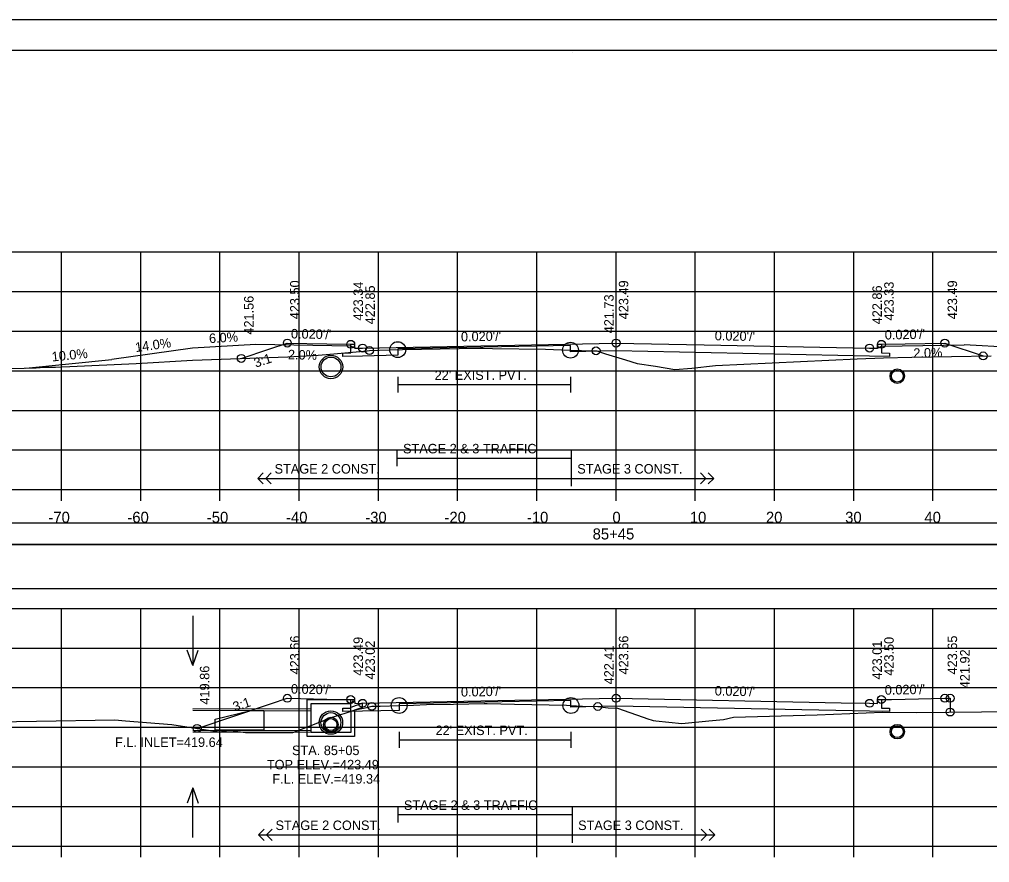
# Model space of a CAD drawing. Extents: x 1371057 to 1372761, y 380005 to 390517.
# Drawn here: x 1371485.5 to 1371608, y 388432.2 to 388538.6 of the extents above; entities that cross this region are included whole.
import ezdxf

# ---------------------------------------------------------------- set-up
doc = ezdxf.new("R2010")
doc.units = 0
for name, color, linetype in [('R_Alt Surface', 7, 'Continuous'), ('R_Axis', 7, 'Continuous'), ('R_Axis Annot', 7, 'Continuous'), ('R_Border', 7, 'Continuous'), ('R_Detour', 7, 'Continuous'), ('R_Dimension', 7, 'Continuous'), ('R_Drive', 7, 'Continuous'), ('R_Exist Surface', 7, 'Continuous'), ('R_Fin Surface', 7, 'Continuous'), ('R_Grid', 7, 'Continuous'), ('R_No Plot', 7, 'Continuous'), ('R_Striping', 7, 'Continuous'), ('R_Water', 7, 'Continuous'), ('R_Water Annot', 7, 'Continuous'), ('R_Xsect Elev', 7, 'Continuous'), ('R_Xsect Slope', 7, 'Continuous')]:
    doc.layers.add(name, color=color, linetype=linetype)

msp = doc.modelspace()

# ---------------------------------------------------------------- linework, layer by layer
for p, q in [((1371521.87, 388452.74), (1371527.62, 388452.74)), ((1371521.87, 388451.24), (1371521.87, 388452.74)), ((1371527.7, 388452.57), (1371527.62, 388452.74)), ((1371522.37, 388451.24), (1371522.37, 388452.24)), ((1371522.37, 388452.24), (1371527.37, 388452.24)), ((1371527.7, 388452.57), (1371527.37, 388452.24)), ((1371528.87, 388452.26), (1371527.37, 388451.74)), ((1371527.37, 388451.24), (1371527.37, 388451.74)), ((1371528.87, 388451.73), (1371527.87, 388451.38)), ((1371527.87, 388451.24), (1371527.87, 388451.38))]:
    msp.add_line(p, q)
msp.add_lwpolyline([(1371528.87, 388451.73), (1371528.87, 388452.26)])
at = {"layer": 'R_Alt Surface'}
for points in [[(1371594.37, 388497.58), (1371594.37, 388496.49), (1371595.37, 388496.47), (1371595.37, 388496.05), (1371592.87, 388496.1), (1371560.87, 388496.74), (1371555.11, 388496.62), (1371555.11, 388497.45), (1371533.31, 388497.02), (1371533.31, 388496.19), (1371528.87, 388496.1), (1371526.37, 388496.05), (1371526.37, 388496.47), (1371527.37, 388496.49), (1371527.37, 388497.58)], [(1371594.37, 388497.58), (1371594.37, 388496.5), (1371595.37, 388496.48), (1371595.37, 388496.05), (1371592.87, 388496.1), (1371560.87, 388496.74), (1371555.11, 388496.62), (1371555.11, 388497.45), (1371533.31, 388497.02), (1371533.31, 388496.19), (1371528.87, 388496.1), (1371526.37, 388496.05), (1371526.37, 388496.48), (1371527.37, 388496.5), (1371527.37, 388497.58)], [(1371533.31, 388493.49), (1371533.31, 388491.49)], [(1371555.11, 388493.49), (1371555.11, 388491.49)], [(1371533.31, 388492.49), (1371555.11, 388492.49)], [(1371594.37, 388452.74), (1371594.37, 388451.65), (1371595.37, 388451.63), (1371595.37, 388451.21), (1371592.87, 388451.26), (1371560.87, 388451.9), (1371555.17, 388451.78), (1371555.17, 388452.61), (1371533.48, 388452.18), (1371533.48, 388451.35), (1371528.87, 388451.26), (1371526.37, 388451.21), (1371526.37, 388451.63), (1371527.37, 388451.65), (1371527.37, 388452.74)], [(1371594.37, 388452.74), (1371594.37, 388451.65), (1371595.37, 388451.63), (1371595.37, 388451.21), (1371592.87, 388451.26), (1371560.87, 388451.9), (1371555.17, 388451.78), (1371555.17, 388452.61), (1371533.48, 388452.18), (1371533.48, 388451.35), (1371528.87, 388451.26), (1371526.37, 388451.21), (1371526.37, 388451.63), (1371527.37, 388451.65), (1371527.37, 388452.74)], [(1371533.48, 388448.65), (1371533.48, 388446.65)], [(1371555.17, 388448.65), (1371555.17, 388446.65)], [(1371533.48, 388447.65), (1371555.17, 388447.65)]]:
    msp.add_lwpolyline(points, dxfattribs=at)
at = {"layer": 'R_Axis'}
for p, q in [((1371410.87, 388479.24), (1371710.87, 388479.24)), ((1371490.87, 388477.84), (1371490.87, 388479.24)), ((1371500.87, 388477.84), (1371500.87, 388479.24)), ((1371510.87, 388477.84), (1371510.87, 388479.24)), ((1371520.87, 388477.84), (1371520.87, 388479.24)), ((1371530.87, 388477.84), (1371530.87, 388479.24)), ((1371540.87, 388477.84), (1371540.87, 388479.24)), ((1371550.87, 388477.84), (1371550.87, 388479.24)), ((1371560.87, 388477.84), (1371560.87, 388479.24)), ((1371570.87, 388477.84), (1371570.87, 388479.24)), ((1371580.87, 388477.84), (1371580.87, 388479.24)), ((1371590.87, 388477.84), (1371590.87, 388479.24)), ((1371600.87, 388477.84), (1371600.87, 388479.24)), ((1371410.87, 388434.24), (1371710.87, 388434.24)), ((1371490.87, 388432.84), (1371490.87, 388434.24)), ((1371500.87, 388432.84), (1371500.87, 388434.24)), ((1371510.87, 388432.84), (1371510.87, 388434.24)), ((1371520.87, 388432.84), (1371520.87, 388434.24)), ((1371530.87, 388432.84), (1371530.87, 388434.24)), ((1371540.87, 388432.84), (1371540.87, 388434.24)), ((1371550.87, 388432.84), (1371550.87, 388434.24)), ((1371560.87, 388432.84), (1371560.87, 388434.24)), ((1371570.87, 388432.84), (1371570.87, 388434.24)), ((1371580.87, 388432.84), (1371580.87, 388434.24)), ((1371590.87, 388432.84), (1371590.87, 388434.24)), ((1371600.87, 388432.84), (1371600.87, 388434.24))]:
    msp.add_line(p, q, dxfattribs=at)
at = {"layer": 'R_Border'}
for p, q in [((1371402.87, 388534.7), (1371719.05, 388534.7)), ((1371555.39, 388534.44), (1371555.39, 388534.44)), ((1371555.39, 388534.44), (1371555.39, 388534.44))]:
    msp.add_line(p, q, dxfattribs=at)
at = {"layer": 'R_Detour'}
msp.add_lwpolyline([(1371407.72, 388472.29), (1371714.03, 388472.29), (1371714.03, 388474.99), (1371407.72, 388474.99)], close=True, dxfattribs=at)
at = {"layer": 'R_Dimension'}
msp.add_lwpolyline([(1371407.72, 388466.77), (1371714.03, 388466.77), (1371714.03, 388472.29), (1371407.72, 388472.29)], close=True, dxfattribs=at)
at = {"layer": 'R_Drive'}
for p, q in [((1371507.39, 388497.09), (1371497.22, 388495.66)), ((1371515.38, 388497.57), (1371507.39, 388497.09)), ((1371527.38, 388497.33), (1371515.38, 388497.57)), ((1371527.88, 388497.08), (1371527.38, 388497.33)), ((1371593.87, 388497.08), (1371594.37, 388497.33)), ((1371594.37, 388497.33), (1371604.82, 388497.53)), ((1371620.87, 388496.57), (1371604.82, 388497.53)), ((1371486.35, 388494.58), (1371497.22, 388495.66))]:
    msp.add_line(p, q, dxfattribs=at)
at = {"layer": 'R_Exist Surface'}
for points in [[(1371481.54, 388494.45), (1371487.67, 388494.61), (1371488.68, 388494.68), (1371490.09, 388494.69), (1371490.85, 388494.72), (1371491.9, 388494.77), (1371500.27, 388495.14), (1371507.39, 388495.58), (1371519.45, 388496), (1371523.27, 388496.2), (1371525.25, 388496.36), (1371529.47, 388496.76), (1371529.74, 388496.79), (1371532.22, 388496.88), (1371533.31, 388496.91), (1371533.36, 388496.91), (1371533.49, 388496.89), (1371533.91, 388496.93), (1371541.07, 388497.03), (1371543.77, 388497.08), (1371543.89, 388497.08), (1371544.05, 388497.08), (1371545.26, 388497.06), (1371551.97, 388496.95), (1371552.99, 388496.92), (1371555.11, 388496.84), (1371557.93, 388496.77), (1371558.27, 388496.77), (1371558.35, 388496.76), (1371558.43, 388496.74), (1371559.55, 388496.38), (1371562.07, 388495.6), (1371563.55, 388495.17), (1371565.86, 388494.81), (1371568.28, 388494.39), (1371570.44, 388494.57), (1371573.44, 388494.91), (1371591.32, 388495.76), (1371594.63, 388495.89), (1371598.21, 388495.97), (1371608.2, 388496.14)], [(1371482.6, 388449.92), (1371487.7, 388450.02), (1371497.61, 388450.18), (1371498.93, 388450.04), (1371504.8, 388449.59), (1371510.78, 388448.67), (1371511.98, 388448.84), (1371512.19, 388448.83), (1371514.07, 388448.59), (1371520.08, 388448.56), (1371522.26, 388449.42), (1371525.04, 388450.52), (1371526.66, 388451.02), (1371527.94, 388451.44), (1371529.2, 388451.7), (1371530.04, 388451.88), (1371531.07, 388451.91), (1371533.48, 388451.99), (1371533.5, 388451.98), (1371533.52, 388451.98), (1371535.28, 388452.03), (1371536.92, 388452.09), (1371540.34, 388452.15), (1371544.21, 388452.22), (1371544.43, 388452.22), (1371544.61, 388452.22), (1371548.04, 388452.17), (1371552.41, 388452.08), (1371554.63, 388452.02), (1371555.17, 388451.99), (1371556.64, 388451.91), (1371558.57, 388451.86), (1371559.88, 388451.68), (1371561.06, 388451.65), (1371565.01, 388450.27), (1371565.32, 388450.17), (1371565.56, 388450.09), (1371565.89, 388450.05), (1371569.18, 388449.69), (1371572.59, 388450.03), (1371574.42, 388450.2), (1371575.7, 388450.49), (1371586.24, 388450.79), (1371594.52, 388451.16), (1371598.77, 388451.12), (1371611.14, 388451.24)]]:
    msp.add_lwpolyline(points, dxfattribs=at)
at = {"layer": 'R_Fin Surface'}
for points in [[(1371513.56, 388495.8), (1371517.05, 388496.96), (1371519.37, 388497.74), (1371524.37, 388497.64), (1371527.37, 388497.58), (1371527.56, 388497.58), (1371527.87, 388497.58), (1371527.87, 388497.36), (1371527.88, 388497.08), (1371528.71, 388497.09), (1371528.87, 388497.1), (1371560.87, 388497.74), (1371571.99, 388497.51), (1371592.87, 388497.1), (1371592.87, 388497.1), (1371593.19, 388497.09), (1371593.87, 388497.08), (1371593.87, 388497.58), (1371594.37, 388497.58), (1371597.37, 388497.64), (1371602.37, 388497.74), (1371607.21, 388496.12)], [(1371507.98, 388449.1), (1371517.38, 388452.23), (1371519.37, 388452.9), (1371524.37, 388452.8), (1371527.34, 388452.74), (1371527.37, 388452.74), (1371527.38, 388452.74), (1371527.87, 388452.74), (1371527.88, 388452.24), (1371528.87, 388452.26), (1371560.87, 388452.9), (1371560.88, 388452.9), (1371589.27, 388452.33), (1371592.87, 388452.26), (1371593.87, 388452.24), (1371593.87, 388452.74), (1371594.3, 388452.74), (1371594.37, 388452.74), (1371595.63, 388452.76), (1371597.37, 388452.8), (1371602.37, 388452.9), (1371603.04, 388452.9), (1371603.04, 388451.16)]]:
    msp.add_lwpolyline(points, dxfattribs=at)
at = {"layer": 'R_Grid'}
for p, q in [((1371410.87, 388509.24), (1371710.87, 388509.24)), ((1371490.87, 388479.24), (1371490.87, 388509.24)), ((1371500.87, 388479.24), (1371500.87, 388509.24)), ((1371510.87, 388479.24), (1371510.87, 388509.24)), ((1371520.87, 388479.24), (1371520.87, 388509.24)), ((1371530.87, 388479.24), (1371530.87, 388509.24)), ((1371540.87, 388479.24), (1371540.87, 388509.24)), ((1371550.87, 388479.24), (1371550.87, 388509.24)), ((1371560.87, 388479.24), (1371560.87, 388509.24)), ((1371570.87, 388479.24), (1371570.87, 388509.24)), ((1371580.87, 388479.24), (1371580.87, 388509.24)), ((1371590.87, 388479.24), (1371590.87, 388509.24)), ((1371600.87, 388479.24), (1371600.87, 388509.24)), ((1371410.87, 388504.24), (1371710.87, 388504.24)), ((1371410.87, 388499.24), (1371710.87, 388499.24)), ((1371410.87, 388494.24), (1371710.87, 388494.24)), ((1371410.87, 388489.24), (1371710.87, 388489.24)), ((1371410.87, 388484.24), (1371710.87, 388484.24)), ((1371410.87, 388479.24), (1371710.87, 388479.24)), ((1371410.87, 388464.24), (1371710.87, 388464.24)), ((1371490.87, 388434.24), (1371490.87, 388464.24)), ((1371500.87, 388434.24), (1371500.87, 388464.24)), ((1371510.87, 388434.24), (1371510.87, 388464.24)), ((1371520.87, 388434.24), (1371520.87, 388464.24)), ((1371530.87, 388434.24), (1371530.87, 388464.24)), ((1371540.87, 388434.24), (1371540.87, 388464.24)), ((1371550.87, 388434.24), (1371550.87, 388464.24)), ((1371560.87, 388434.24), (1371560.87, 388464.24)), ((1371570.87, 388434.24), (1371570.87, 388464.24)), ((1371580.87, 388434.24), (1371580.87, 388464.24)), ((1371590.87, 388434.24), (1371590.87, 388464.24)), ((1371600.87, 388434.24), (1371600.87, 388464.24)), ((1371410.87, 388459.24), (1371710.87, 388459.24)), ((1371410.87, 388454.24), (1371710.87, 388454.24)), ((1371410.87, 388449.24), (1371710.87, 388449.24)), ((1371410.87, 388444.24), (1371710.87, 388444.24)), ((1371410.87, 388439.24), (1371710.87, 388439.24)), ((1371410.87, 388434.24), (1371710.87, 388434.24))]:
    msp.add_line(p, q, dxfattribs=at)
at = {"layer": 'R_No Plot'}
for p, q in [((1371390.47, 388538.6), (1371723.8, 388538.6)), ((1371507.43, 388451.61), (1371522.42, 388451.56)), ((1371507.43, 388448.65), (1371522.42, 388448.6))]:
    msp.add_line(p, q, dxfattribs=at)
for points in [[(1371390.46, 388538.6), (1371723.8, 388538.6), (1371723.8, 388325.26), (1371390.46, 388325.26)], [(1371636.79, 388534.7), (1371656.41, 388534.7), (1371656.41, 388524.82), (1371672.52, 388524.82), (1371695.72, 388524.82), (1371695.84, 388496.66), (1371719.05, 388496.66), (1371719.05, 388329.24), (1371402.87, 388329.24), (1371402.87, 388534.7)]]:
    msp.add_lwpolyline(points, close=True, dxfattribs=at)
for centre, radius in [((1371519.37, 388497.74), 0.5), ((1371527.37, 388497.58), 0.5), ((1371560.87, 388497.74), 0.5), ((1371594.37, 388497.58), 0.5), ((1371602.37, 388497.74), 0.5), ((1371528.87, 388497.1), 0.5), ((1371529.74, 388496.79), 0.5), ((1371533.31, 388496.91), 1), ((1371555.11, 388496.84), 1), ((1371558.35, 388496.76), 0.5), ((1371592.87, 388497.1), 0.5), ((1371513.56, 388495.8), 0.5), ((1371524.88, 388494.72), 1.48), ((1371607.21, 388496.12), 0.5), ((1371596.37, 388493.56), 0.917), ((1371519.37, 388452.9), 0.5), ((1371527.37, 388452.74), 0.5), ((1371528.87, 388452.26), 0.5), ((1371533.48, 388451.99), 1), ((1371555.17, 388451.99), 1), ((1371560.87, 388452.9), 0.5), ((1371592.87, 388452.26), 0.5), ((1371594.37, 388452.74), 0.5), ((1371602.37, 388452.9), 0.5), ((1371603.04, 388452.9), 0.5), ((1371530.04, 388451.88), 0.5), ((1371558.57, 388451.86), 0.5), ((1371603.04, 388451.16), 0.5), ((1371524.87, 388449.83), 1.48), ((1371524.87, 388449.58), 0.917), ((1371507.98, 388449.1), 0.5), ((1371596.37, 388448.68), 0.917)]:
    msp.add_circle(centre, radius, dxfattribs=at)
at = {"layer": 'R_Striping'}
for p, q in [((1371533.21, 388484.21), (1371533.21, 388482.21)), ((1371555.21, 388484.21), (1371555.21, 388479.66)), ((1371533.21, 388483.21), (1371555.21, 388483.21)), ((1371515.64, 388480.66), (1371516.34, 388481.37)), ((1371516.64, 388480.66), (1371517.34, 388481.37)), ((1371572.21, 388480.66), (1371571.51, 388481.37)), ((1371573.21, 388480.66), (1371572.51, 388481.37)), ((1371515.64, 388480.66), (1371555.21, 388480.66)), ((1371516.34, 388479.96), (1371515.64, 388480.66)), ((1371517.34, 388479.96), (1371516.64, 388480.66)), ((1371555.21, 388480.66), (1371573.21, 388480.66)), ((1371555.25, 388480.66), (1371565.25, 388480.66)), ((1371571.51, 388479.96), (1371572.21, 388480.66)), ((1371572.51, 388479.96), (1371573.21, 388480.66)), ((1371533.32, 388439.21), (1371533.32, 388437.21)), ((1371533.32, 388438.21), (1371555.33, 388438.21)), ((1371555.33, 388439.21), (1371555.33, 388434.66)), ((1371515.75, 388435.66), (1371516.46, 388436.37)), ((1371515.75, 388435.66), (1371555.33, 388435.66)), ((1371516.46, 388434.96), (1371515.75, 388435.66)), ((1371516.75, 388435.66), (1371517.46, 388436.37)), ((1371517.46, 388434.96), (1371516.75, 388435.66)), ((1371555.33, 388435.66), (1371573.33, 388435.66)), ((1371555.36, 388435.66), (1371565.36, 388435.66)), ((1371572.33, 388435.66), (1371571.62, 388436.37)), ((1371571.62, 388434.96), (1371572.33, 388435.66)), ((1371573.33, 388435.66), (1371572.62, 388436.37)), ((1371572.62, 388434.96), (1371573.33, 388435.66))]:
    msp.add_line(p, q, dxfattribs=at)
at = {"layer": 'R_Water'}
for p, q in [((1371507.43, 388451.38), (1371522.42, 388451.33)), ((1371507.43, 388448.88), (1371522.42, 388448.83))]:
    msp.add_line(p, q, dxfattribs=at)
msp.add_lwpolyline([(1371516.4, 388451.35), (1371516.4, 388448.85), (1371510.25, 388448.87), (1371510.25, 388450.26), (1371514.76, 388451.36)], close=True, dxfattribs=at)
for points in [[(1371527.87, 388451.24), (1371527.87, 388448.08), (1371524.87, 388448.08), (1371521.87, 388448.08), (1371521.87, 388451.24)], [(1371527.37, 388451.24), (1371527.37, 388448.58), (1371524.87, 388448.58), (1371522.37, 388448.58), (1371522.37, 388451.24)]]:
    msp.add_lwpolyline(points, dxfattribs=at)
for centre, radius in [((1371524.88, 388494.72), 1.25), ((1371596.37, 388493.56), 0.75), ((1371524.87, 388449.83), 1.25), ((1371524.87, 388449.58), 0.75), ((1371596.37, 388448.68), 0.75)]:
    msp.add_circle(centre, radius, dxfattribs=at)
at = {"layer": 'R_Water Annot'}
for p, q in [((1371507.43, 388463.32), (1371507.43, 388457.04)), ((1371507.43, 388457.04), (1371506.73, 388458.96)), ((1371507.43, 388457.04), (1371508.13, 388458.96)), ((1371507.43, 388441.59), (1371506.73, 388439.66)), ((1371507.43, 388435.3), (1371507.43, 388441.59)), ((1371507.43, 388441.59), (1371508.13, 388439.66))]:
    msp.add_line(p, q, dxfattribs=at)
at = {"layer": 'R_Xsect Elev'}
for p, q in [((1371560.87, 388495.97), (1371560.87, 388505.97)), ((1371560.87, 388451.65), (1371560.87, 388461.65))]:
    msp.add_line(p, q, dxfattribs=at)

# ---------------------------------------------------------------- texts
at = {"layer": 'R_Axis Annot'}
for s, p in [('-70', (1371489.21, 388475.04)), ('-60', (1371499.18, 388475.04)), ('-50', (1371509.21, 388475.04)), ('-40', (1371519.21, 388475.04)), ('-30', (1371529.21, 388475.04)), ('-20', (1371539.21, 388475.04)), ('-10', (1371549.61, 388475.04)), ('0', (1371560.41, 388475.04)), ('10', (1371570.18, 388475.04)), ('20', (1371579.79, 388475.04)), ('30', (1371589.79, 388475.04)), ('40', (1371599.79, 388475.04)), ('85+45', (1371557.91, 388472.94))]:
    msp.add_text(s, height=1.4, dxfattribs=at).set_placement(p)
at = {"layer": 'R_Striping'}
for s, p in [('STAGE 2 & 3 TRAFFIC', (1371533.98, 388483.81)), ('STAGE 2 CONST.', (1371517.76, 388481.26)), ('STAGE 3 CONST.', (1371555.97, 388481.26)), ('STAGE 2 & 3 TRAFFIC', (1371534.09, 388438.81)), ('STAGE 2 CONST.', (1371517.88, 388436.26)), ('STAGE 3 CONST.', (1371556.08, 388436.26))]:
    msp.add_text(s, height=1.2, dxfattribs=at).set_placement(p)
at = {"layer": 'R_Water'}
for p in [(1371537.97, 388493.09), (1371538.08, 388448.25)]:
    msp.add_text("22' EXIST. PVT.", height=1.2, dxfattribs=at).set_placement(p)
at = {"layer": 'R_Water Annot'}
for s, p in [('F.L. INLET=419.64', (1371497.62, 388446.75)), ('STA. 85+05', (1371519.96, 388445.72)), ('TOP ELEV.=423.49', (1371516.79, 388443.92)), ('F.L. ELEV.=419.34', (1371517.48, 388442.12))]:
    msp.add_text(s, height=1.2, dxfattribs=at).set_placement(p)
at = {"layer": 'R_Xsect Elev'}
for s, rotation, p in [('423.50', 90, (1371520.92, 388500.74)), ('423.34', 90, (1371528.92, 388500.58)), ('423.49', 90, (1371562.42, 388500.74)), ('423.33', 90, (1371595.92, 388500.58)), ('423.49', 90, (1371603.92, 388500.74)), ('422.85', 90, (1371530.42, 388500.1)), ('422.86', 90, (1371594.42, 388500.1)), ('421.56', 90, (1371515.11, 388498.8)), ('421.73', 90, (1371560.57, 388498.97)), ('14.0%', 7.9696, (1371500.25, 388496.59)), ('6.0%', 3.4336, (1371509.52, 388497.72)), ('10.0%', 5.7106, (1371489.69, 388495.41)), ('2.0%', 358.8542, (1371519.44, 388495.69)), ('2.0%', 1.1458, (1371598.41, 388495.87)), ('423.66', 90, (1371520.92, 388455.9)), ('423.49', 90, (1371528.92, 388455.74)), ('423.02', 90, (1371530.42, 388455.26)), ('423.66', 90, (1371562.42, 388455.9)), ('423.01', 90, (1371594.42, 388455.26)), ('423.50', 90, (1371595.92, 388455.74)), ('423.65', 90, (1371603.92, 388455.9)), ('422.41', 90, (1371560.57, 388454.65)), ('421.92', 90, (1371605.5, 388454.16)), ('419.86', 90, (1371509.53, 388452.1))]:
    msp.add_text(s, height=1.2, rotation=rotation, dxfattribs=at).set_placement(p)
at = {"layer": 'R_Xsect Slope'}
for s, rotation, p in [("0.020'/'", 358.8542, (1371519.82, 388498.33)), ("0.020'/'", 1.1458, (1371541.3, 388497.94)), ("0.020'/'", 358.8543, (1371573.32, 388498.09)), ("0.020'/'", 1.1458, (1371594.8, 388498.18)), ('3:1', 18.4356, (1371515.39, 388494.62)), ("0.020'/'", 358.8542, (1371519.82, 388453.49)), ("0.020'/'", 1.1458, (1371541.3, 388453.1)), ("0.020'/'", 358.8542, (1371573.32, 388453.25)), ("0.020'/'", 1.1458, (1371594.8, 388453.34)), ('3:1', 18.4326, (1371512.73, 388451.21))]:
    msp.add_text(s, height=1.2, rotation=rotation, dxfattribs=at).set_placement(p)

doc.saveas('drawing.dxf')
